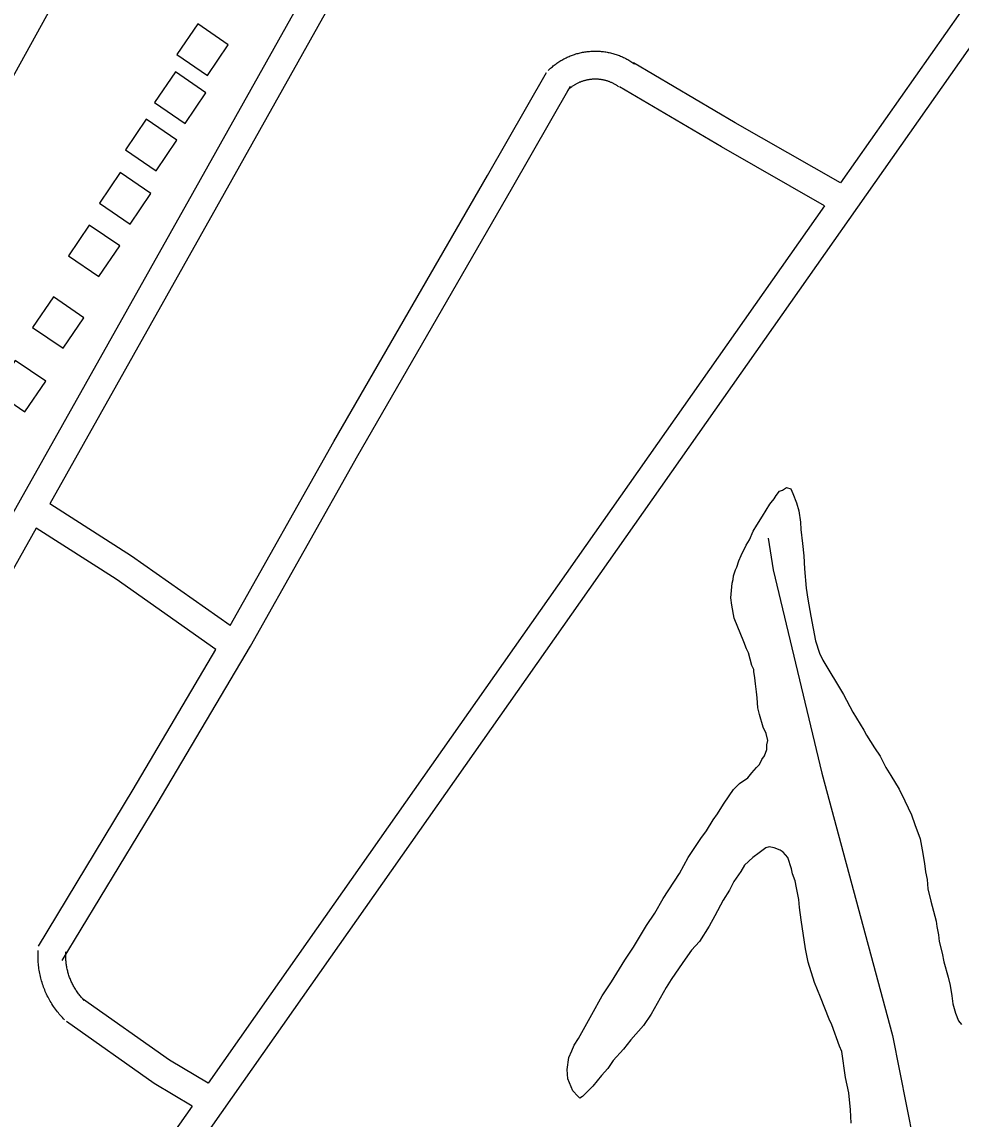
# Model space of a CAD drawing. Extents: x 3540316 to 3578335, y 553172 to 578787.
# Drawn here: x 3550892 to 3551906, y 574805 to 575990 of the extents above; entities that cross this region are included whole.
import ezdxf

# ---------------------------------------------------------------- set-up
doc = ezdxf.new("R2010")
doc.units = 0
for name, color, linetype in [('V-BLDG-OTLN', 7, 'Continuous'), ('V-ROAD-CNTR', 7, 'Continuous'), ('V-SITE-VEGE', 7, 'Continuous'), ('V-TOPO-SHOR', 7, 'Continuous')]:
    doc.layers.add(name, color=color, linetype=linetype)

msp = doc.modelspace()

# ---------------------------------------------------------------- linework, layer by layer
at = {"layer": 'V-BLDG-OTLN'}
for points in [[(3551092.2, 575932.3), (3551114.8, 575965.4), (3551081.7, 575987.9), (3551059.2, 575954.9)], [(3551068.2, 575880.4), (3551090.7, 575913.5), (3551057.7, 575936), (3551035.2, 575902.9)], [(3551036.7, 575829.4), (3551059.2, 575862.4), (3551026.2, 575885), (3551003.6, 575851.9)], [(3551008.6, 575771.7), (3551031.1, 575804.8), (3550998.1, 575827.3), (3550975.5, 575794.3)], [(3550975, 575715.1), (3550997.5, 575748.2), (3550964.5, 575770.7), (3550942, 575737.6)], [(3550936.3, 575637.6), (3550958.8, 575670.6), (3550925.8, 575693.1), (3550903.3, 575660.1)], [(3550895.1, 575568.9), (3550917.7, 575602), (3550884.6, 575624.5), (3550862.1, 575591.4)]]:
    msp.add_lwpolyline(points, close=True, dxfattribs=at)
at = {"layer": 'V-ROAD-CNTR'}
for points in [[(3550299.9, 574895.4), (3550368.6, 575015.4), (3550599.5, 575426.9), (3550820.4, 575819.5), (3551020.5, 576182.1), (3551173, 576450.2)], [(3551374.5, 576337.1), (3551076.1, 575804.6), (3550773.6, 575267.2), (3550609.7, 574967.4)], [(3551400.6, 576322.5), (3551102.2, 575789.9), (3550921.9, 575469.5)], [(3551905.9, 576000.7), (3551776.2, 575816.2)], [(3551932.4, 575986.2), (3551621.7, 575544.2), (3551185.4, 574923.1), (3550775.3, 574340.4), (3550357.3, 573743.1), (3550033.6, 573279.2)], [(3551460.3, 575937.5), (3551461.1, 575938.4), (3551462.1, 575939.2), (3551462.9, 575940.1), (3551463.9, 575940.9), (3551464.9, 575941.7), (3551465.8, 575942.5), (3551466.8, 575943.3), (3551467.9, 575944.1), (3551468.9, 575944.8), (3551469.9, 575945.6), (3551470.9, 575946.2), (3551472, 575946.9), (3551473.1, 575947.6), (3551474.1, 575948.3), (3551475.2, 575948.9), (3551476.3, 575949.5), (3551477.4, 575950.1), (3551478.5, 575950.7), (3551479.7, 575951.3), (3551480.8, 575951.8), (3551482, 575952.3), (3551483.1, 575952.8), (3551484.3, 575953.3), (3551485.5, 575953.8), (3551486.7, 575954.2), (3551487.8, 575954.6), (3551489, 575955), (3551490.2, 575955.4), (3551491.5, 575955.8), (3551492.7, 575956.1), (3551493.9, 575956.4), (3551495.1, 575956.7), (3551496.4, 575957), (3551497.6, 575957.2), (3551498.8, 575957.4), (3551500.1, 575957.6), (3551501.3, 575957.8), (3551502.6, 575958), (3551503.9, 575958.1), (3551505.1, 575958.2), (3551506.4, 575958.3), (3551507.6, 575958.4), (3551508.8, 575958.5), (3551510.1, 575958.5), (3551511.4, 575958.5), (3551512.6, 575958.5), (3551513.9, 575958.4), (3551515.2, 575958.4), (3551516.4, 575958.3), (3551517.7, 575958.2), (3551518.9, 575958.1), (3551520.2, 575957.9), (3551521.5, 575957.8), (3551522.7, 575957.6), (3551524, 575957.4), (3551525.2, 575957.1), (3551526.4, 575956.9), (3551527.7, 575956.6), (3551528.9, 575956.3), (3551530.1, 575956), (3551531.3, 575955.6), (3551532.5, 575955.3), (3551533.7, 575954.9), (3551534.9, 575954.5), (3551536.1, 575954.1), (3551537.3, 575953.6), (3551538.5, 575953.1), (3551539.6, 575952.7), (3551540.8, 575952.2), (3551541.9, 575951.6), (3551543, 575951.1), (3551544.2, 575950.5), (3551545.3, 575949.9), (3551546.4, 575949.3), (3551547.5, 575948.7), (3551548.6, 575948.1), (3551549.7, 575947.4), (3551550.8, 575946.7), (3551551.8, 575946), (3551552.8, 575945.3), (3551553.8, 575944.6), (3551554.2, 575944.3)], [(3551776.2, 575816.2), (3551662.6, 575881), (3551552.5, 575945.7)], [(3551116.7, 575338.2), (3551228.7, 575536.9), (3551394.9, 575824.2), (3551458.5, 575935.5)], [(3551481.3, 575916.1), (3551481.9, 575916.7), (3551482.4, 575917.2), (3551483, 575917.7), (3551483.5, 575918.2), (3551484.1, 575918.7), (3551484.7, 575919.2), (3551485.2, 575919.6), (3551485.8, 575920), (3551486.4, 575920.5), (3551487, 575920.9), (3551487.6, 575921.3), (3551488.3, 575921.8), (3551488.8, 575922.1), (3551489.5, 575922.5), (3551490.1, 575922.9), (3551490.8, 575923.3), (3551491.4, 575923.6), (3551492.1, 575923.9), (3551492.7, 575924.3), (3551493.4, 575924.6), (3551494.1, 575924.9), (3551494.7, 575925.2), (3551495.5, 575925.5), (3551496.1, 575925.7), (3551496.8, 575926), (3551497.5, 575926.2), (3551498.2, 575926.5), (3551498.9, 575926.7), (3551499.6, 575926.9), (3551500.4, 575927.1), (3551501.1, 575927.3), (3551501.8, 575927.4), (3551502.5, 575927.6), (3551503.3, 575927.7), (3551504, 575927.9), (3551504.6, 575928), (3551505.4, 575928.1), (3551506.2, 575928.2), (3551506.9, 575928.3), (3551507.6, 575928.3), (3551508.3, 575928.4), (3551509.1, 575928.4), (3551509.8, 575928.5), (3551510.6, 575928.5), (3551511.3, 575928.5), (3551512.1, 575928.5), (3551512.7, 575928.5), (3551513.5, 575928.4), (3551514.3, 575928.4), (3551515, 575928.3), (3551515.7, 575928.2), (3551516.4, 575928.2), (3551517.2, 575928.1), (3551518, 575927.9), (3551518.6, 575927.8), (3551519.3, 575927.7), (3551520.1, 575927.5), (3551520.8, 575927.4), (3551521.5, 575927.2), (3551522.2, 575927), (3551523, 575926.8), (3551523.7, 575926.6), (3551524.4, 575926.4), (3551525.1, 575926.2), (3551525.8, 575925.9), (3551526.5, 575925.6), (3551527.1, 575925.4), (3551527.8, 575925.1), (3551528.5, 575924.8), (3551529.2, 575924.5), (3551529.9, 575924.1), (3551530.5, 575923.8), (3551531.1, 575923.5), (3551531.8, 575923.1), (3551532.4, 575922.8), (3551533.1, 575922.4), (3551533.7, 575922), (3551534.3, 575921.6), (3551534.9, 575921.2), (3551535.6, 575920.8), (3551536.2, 575920.3), (3551536.4, 575920.2)], [(3550935.3, 574976.4), (3551037.9, 575145.8), (3551138.6, 575316), (3551254.7, 575522), (3551420.9, 575809.3), (3551484.5, 575920.7)], [(3551758.9, 575791.6), (3551647.5, 575855.1), (3551537.3, 575919.8)], [(3551758.9, 575791.6), (3551597.1, 575561.5), (3551160.9, 574940.4), (3551093.1, 574844)], [(3551116.7, 575338.2), (3551010.3, 575413.2), (3550921.9, 575469.5)], [(3550907.2, 575443.4), (3550799.8, 575252.6), (3550636, 574953)], [(3551101.5, 575312.2), (3550993.6, 575388.2), (3550907.2, 575443.4)], [(3550909.6, 574991.9), (3551012.1, 575161.2), (3551101.5, 575312.2)], [(3550937.9, 574912.4), (3550936.8, 574913.5), (3550935.6, 574914.8), (3550934.5, 574916), (3550933.4, 574917.3), (3550932.2, 574918.6), (3550931.2, 574919.9), (3550930.1, 574921.2), (3550929, 574922.6), (3550928, 574924), (3550927, 574925.3), (3550926.1, 574926.7), (3550925.1, 574928.1), (3550924.2, 574929.6), (3550923.3, 574931.1), (3550922.5, 574932.5), (3550921.6, 574934), (3550920.8, 574935.5), (3550920, 574937), (3550919.2, 574938.5), (3550918.5, 574940), (3550917.8, 574941.6), (3550917.1, 574943.2), (3550916.4, 574944.7), (3550915.8, 574946.3), (3550915.2, 574947.9), (3550914.6, 574949.5), (3550914.1, 574951.1), (3550913.6, 574952.7), (3550913.1, 574954.4), (3550912.6, 574956), (3550912.2, 574957.6), (3550911.8, 574959.3), (3550911.4, 574961), (3550911.1, 574962.6), (3550910.8, 574964.3), (3550910.5, 574966), (3550910.2, 574967.7), (3550910, 574969.3), (3550909.8, 574971.1), (3550909.6, 574972.8), (3550909.5, 574974.5), (3550909.4, 574976.1), (3550909.3, 574977.8), (3550909.3, 574979.6), (3550909.2, 574981.3), (3550909.2, 574982.9), (3550909.3, 574984.7), (3550909.4, 574986.3), (3550909.4, 574987.2)], [(3550959.2, 574933.5), (3550958.3, 574934.4), (3550957.5, 574935.3), (3550956.7, 574936.2), (3550955.9, 574937.1), (3550955.2, 574937.9), (3550954.4, 574938.9), (3550953.7, 574939.8), (3550953, 574940.7), (3550952.3, 574941.6), (3550951.6, 574942.6), (3550950.9, 574943.6), (3550950.2, 574944.6), (3550949.6, 574945.5), (3550949, 574946.5), (3550948.4, 574947.6), (3550947.8, 574948.6), (3550947.2, 574949.6), (3550946.7, 574950.7), (3550946.2, 574951.7), (3550945.6, 574952.8), (3550945.1, 574953.9), (3550944.7, 574954.9), (3550944.2, 574956), (3550943.8, 574957.1), (3550943.4, 574958.2), (3550943, 574959.3), (3550942.6, 574960.5), (3550942.2, 574961.6), (3550941.9, 574962.7), (3550941.6, 574963.9), (3550941.3, 574965), (3550941, 574966.1), (3550940.8, 574967.3), (3550940.5, 574968.5), (3550940.3, 574969.6), (3550940.1, 574970.7), (3550939.9, 574971.9), (3550939.8, 574973.1), (3550939.6, 574974.2), (3550939.5, 574975.4), (3550939.4, 574976.6), (3550939.3, 574977.8), (3550939.3, 574979), (3550939.2, 574980.1), (3550939.2, 574981.3), (3550939.2, 574982.5), (3550939.3, 574983.7), (3550939.3, 574984.9), (3550939.4, 574985.7)], [(3551093.1, 574844), (3551051.1, 574868.9), (3550957.2, 574935.2)], [(3551075.7, 574819.4), (3551034.8, 574843.7), (3550939.9, 574910.7)], [(3551075.7, 574819.4), (3550920.2, 574598.4)]]:
    msp.add_lwpolyline(points, dxfattribs=at)
at = {"layer": 'V-SITE-VEGE'}
for p, q in [((3551704.6, 575475.2), (3551706.7, 575478.5)), ((3551706.7, 575478.5), (3551710.4, 575483.4)), ((3551710.4, 575483.4), (3551713.6, 575484.5)), ((3551713.6, 575484.5), (3551717.8, 575487.2)), ((3551717.8, 575487.2), (3551722.7, 575485.7)), ((3551722.7, 575485.7), (3551724.9, 575480.9)), ((3551724.9, 575480.9), (3551728.8, 575470.7)), ((3551692, 575456.3), (3551699.8, 575469.3)), ((3551699.8, 575469.3), (3551701.4, 575470.9)), ((3551701.4, 575470.9), (3551704.6, 575475.2)), ((3551728.8, 575470.7), (3551731.1, 575462.2)), ((3551685.7, 575446.5), (3551692, 575456.3)), ((3551731.1, 575462.2), (3551732.9, 575449.9)), ((3551677.8, 575430.8), (3551682, 575440)), ((3551682, 575440), (3551685.7, 575446.5)), ((3551732.9, 575449.9), (3551733.5, 575441.8)), ((3551733.5, 575441.8), (3551735.3, 575426.8)), ((3551674.2, 575424.9), (3551677.8, 575430.8)), ((3551668.9, 575414), (3551674.2, 575424.9)), ((3551735.3, 575426.8), (3551736.6, 575413.4)), ((3551664.3, 575401.1), (3551666.3, 575408.1)), ((3551666.3, 575408.1), (3551668.9, 575414)), ((3551736.6, 575413.4), (3551737.3, 575399.4)), ((3551660.7, 575391.9), (3551662.7, 575398.4)), ((3551662.7, 575398.4), (3551664.3, 575401.1)), ((3551737.3, 575399.4), (3551739.3, 575378.5)), ((3551657.8, 575368.2), (3551659.2, 575383.8)), ((3551659.2, 575383.8), (3551660.2, 575388.1)), ((3551660.2, 575388.1), (3551660.7, 575391.9)), ((3551739.3, 575378.5), (3551741, 575366.7)), ((3551659, 575360.2), (3551657.8, 575368.2)), ((3551661.3, 575346.3), (3551659, 575360.2)), ((3551741, 575366.7), (3551744, 575348.5)), ((3551671.9, 575320.7), (3551661.3, 575346.3)), ((3551744, 575348.5), (3551749.2, 575321.8)), ((3551749.2, 575321.8), (3551753.7, 575308.4)), ((3551674.7, 575313.2), (3551671.9, 575320.7)), ((3551676.9, 575308.9), (3551674.7, 575313.2)), ((3551680.3, 575295), (3551676.9, 575308.9)), ((3551753.7, 575308.4), (3551757, 575300.9)), ((3551757, 575300.9), (3551779.6, 575263.7)), ((3551682.5, 575290.7), (3551680.3, 575295)), ((3551682.5, 575288.6), (3551682.5, 575290.7)), ((3551683.7, 575281.6), (3551682.5, 575288.6)), ((3551684.3, 575275.2), (3551683.7, 575281.6)), ((3551685.5, 575266.6), (3551684.3, 575275.2)), ((3551686.2, 575260.2), (3551685.5, 575266.6)), ((3551779.6, 575263.7), (3551789.5, 575244.5)), ((3551686.9, 575249.4), (3551686.2, 575260.2)), ((3551688.6, 575242), (3551686.9, 575249.4)), ((3551692.5, 575228.6), (3551688.6, 575242)), ((3551789.5, 575244.5), (3551801.6, 575225.3)), ((3551695.8, 575221.7), (3551692.5, 575228.6)), ((3551697.6, 575214.2), (3551695.8, 575221.7)), ((3551801.6, 575225.3), (3551804.3, 575220)), ((3551804.3, 575220), (3551813.1, 575206.1)), ((3551694, 575197.5), (3551696.6, 575204.5)), ((3551696.6, 575209.3), (3551697.6, 575214.2)), ((3551696.6, 575204.5), (3551696.6, 575209.3)), ((3551813.1, 575206.1), (3551819.2, 575197.1)), ((3551688.8, 575188.3), (3551691.4, 575193.7)), ((3551691.4, 575193.7), (3551694, 575197.5)), ((3551819.2, 575197.1), (3551825.2, 575184.8)), ((3551680.3, 575179), (3551685.6, 575185)), ((3551685.6, 575185), (3551688.8, 575188.3)), ((3551825.2, 575184.8), (3551830.7, 575176.3)), ((3551660.7, 575161), (3551667.1, 575167.5)), ((3551667.1, 575167.5), (3551676.1, 575173.6)), ((3551676.1, 575173.6), (3551680.3, 575179)), ((3551830.7, 575176.3), (3551839.5, 575161.4)), ((3551656, 575154.5), (3551660.7, 575161)), ((3551839.5, 575161.4), (3551845.6, 575149.1)), ((3551643.4, 575135), (3551649.7, 575145.3)), ((3551649.7, 575145.3), (3551656, 575154.5)), ((3551845.6, 575149.1), (3551852.8, 575133.7)), ((3551638.6, 575128.5), (3551643.4, 575135)), ((3551852.8, 575133.7), (3551856.7, 575123.5)), ((3551631.3, 575116.6), (3551638.6, 575128.5)), ((3551856.7, 575123.5), (3551862.3, 575108)), ((3551611.8, 575087.8), (3551625.5, 575108.4)), ((3551625.5, 575108.4), (3551631.3, 575116.6)), ((3551695.4, 575098.1), (3551688.5, 575092.7)), ((3551699.2, 575099.3), (3551695.4, 575098.1)), ((3551704.6, 575098.3), (3551699.2, 575099.3)), ((3551711.1, 575095.7), (3551704.6, 575098.3)), ((3551862.3, 575108), (3551864.6, 575096.2)), ((3551602.4, 575070.5), (3551611.8, 575087.8)), ((3551681.6, 575087.7), (3551672.6, 575079.6)), ((3551688.5, 575092.7), (3551681.6, 575087.7)), ((3551714.3, 575093.6), (3551711.1, 575095.7)), ((3551719.2, 575087.7), (3551714.3, 575093.6)), ((3551723.2, 575075.4), (3551719.2, 575087.7)), ((3551864.6, 575096.2), (3551867, 575081.2)), ((3551672.6, 575079.6), (3551668.4, 575072.5)), ((3551724.3, 575070.1), (3551723.2, 575075.4)), ((3551867, 575081.2), (3551868.2, 575072.1)), ((3551584.5, 575043.4), (3551602.4, 575070.5)), ((3551661.1, 575061.7), (3551656.4, 575052.5)), ((3551668.4, 575072.5), (3551661.1, 575061.7)), ((3551727.1, 575062.6), (3551724.3, 575070.1)), ((3551728.8, 575055.1), (3551727.1, 575062.6)), ((3551868.2, 575072.1), (3551869.9, 575064.1)), ((3551869.9, 575064.1), (3551870.6, 575053.9)), ((3551656.4, 575052.5), (3551649.5, 575041.6)), ((3551731.1, 575042.3), (3551728.8, 575055.1)), ((3551870.6, 575053.9), (3551874, 575040.5)), ((3551575.6, 575027.7), (3551584.5, 575043.4)), ((3551649.5, 575041.6), (3551640.6, 575024.9)), ((3551731.8, 575033.7), (3551731.1, 575042.3)), ((3551874, 575040.5), (3551879.7, 575019.1)), ((3551566.7, 575014.2), (3551575.6, 575027.7)), ((3551733.6, 575020.3), (3551731.8, 575033.7)), ((3551552.5, 574990.9), (3551566.7, 575014.2)), ((3551634.4, 575013.5), (3551623.8, 574997.2)), ((3551640.6, 575024.9), (3551634.4, 575013.5)), ((3551738.3, 574989.2), (3551733.6, 575020.3)), ((3551879.7, 575019.1), (3551880.3, 575013.2)), ((3551880.3, 575013.2), (3551882, 575004.1)), ((3551882, 575004.1), (3551882.7, 574997.2)), ((3551543.1, 574976.8), (3551552.5, 574990.9)), ((3551623.8, 574997.2), (3551615.4, 574987.5)), ((3551882.7, 574997.2), (3551886.1, 574984.3)), ((3551615.4, 574987.5), (3551605.9, 574974.4)), ((3551741.2, 574974.7), (3551738.3, 574989.2)), ((3551886.1, 574984.3), (3551887.8, 574975.2)), ((3551528.9, 574953.5), (3551543.1, 574976.8)), ((3551605.9, 574974.4), (3551593.3, 574956)), ((3551748, 574952.8), (3551741.2, 574974.7)), ((3551887.8, 574975.2), (3551892.4, 574958.6)), ((3551593.3, 574956), (3551588, 574947.3)), ((3551892.4, 574958.6), (3551894.6, 574949.5)), ((3551518.9, 574938.3), (3551528.9, 574953.5)), ((3551588, 574947.3), (3551571.8, 574918.6)), ((3551754.7, 574936.8), (3551748, 574952.8)), ((3551894.6, 574949.5), (3551896.4, 574938.3)), ((3551507.4, 574918.3), (3551518.9, 574938.3)), ((3551764.1, 574913.3), (3551754.7, 574936.8)), ((3551896.4, 574938.3), (3551897.6, 574929.7)), ((3551571.8, 574918.6), (3551563.4, 574906.2)), ((3551897.6, 574929.7), (3551900.4, 574919.6)), ((3551900.4, 574919.6), (3551903.8, 574911.5)), ((3551493.2, 574892.3), (3551507.4, 574918.3)), ((3551766.9, 574906.9), (3551764.1, 574913.3)), ((3551775.3, 574883.9), (3551766.9, 574906.9)), ((3551903.8, 574911.5), (3551907, 574907.3)), ((3551563.4, 574906.2), (3551549.6, 574890.9)), ((3551485.9, 574878.8), (3551488.5, 574885.2)), ((3551488.5, 574885.2), (3551493.2, 574892.3)), ((3551549.6, 574890.9), (3551541.7, 574880.6)), ((3551777.5, 574878.1), (3551775.3, 574883.9)), ((3551480.8, 574858.8), (3551482.8, 574871.7)), ((3551482.8, 574871.7), (3551485.9, 574878.8)), ((3551541.7, 574880.6), (3551530.6, 574868.7)), ((3551781.7, 574850.2), (3551777.5, 574878.1)), ((3551524.8, 574860), (3551518, 574852.4)), ((3551530.6, 574868.7), (3551524.8, 574860)), ((3551481.5, 574848.6), (3551480.8, 574858.8)), ((3551487.1, 574835.8), (3551481.5, 574848.6)), ((3551518, 574852.4), (3551508.5, 574841)), ((3551785.1, 574833.6), (3551781.7, 574850.2)), ((3551492.5, 574830), (3551487.1, 574835.8)), ((3551508.5, 574841), (3551497.4, 574829.5)), ((3551494.7, 574827.9), (3551492.5, 574830)), ((3551497.4, 574829.5), (3551494.7, 574827.9)), ((3551787, 574815.4), (3551785.1, 574833.6)), ((3551787.7, 574800.9), (3551787, 574815.4))]:
    msp.add_line(p, q, dxfattribs=at)
at = {"layer": 'V-TOPO-SHOR'}
msp.add_lwpolyline([(3551697.9, 575432.5), (3551703.3, 575398.4), (3551755.9, 575178.7), (3551832.5, 574895.7), (3551855.2, 574781), (3551883.3, 574686.7), (3551894.7, 574640.5)], dxfattribs=at)

doc.saveas('drawing.dxf')
